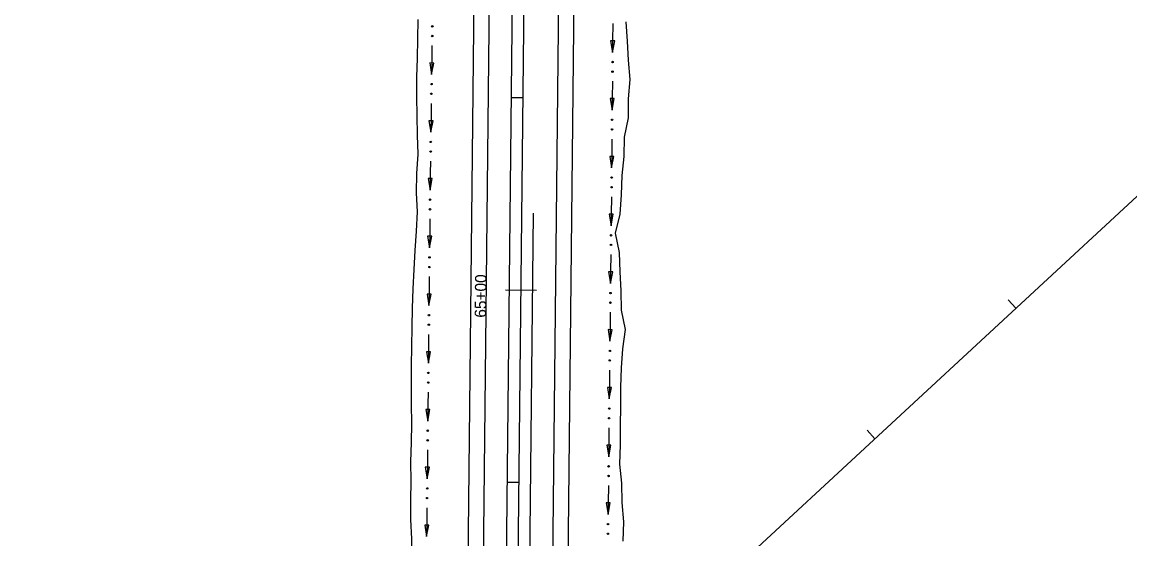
# Model space of a CAD drawing. Extents: x 1611108 to 1749517, y 619561 to 797725.
# Drawn here: x 1728065 to 1728642, y 772627 to 772896 of the extents above; entities that cross this region are included whole.
import ezdxf

# ---------------------------------------------------------------- set-up
doc = ezdxf.new("R2010")
doc.units = 0
for name, color, linetype in [('R_Ditch', 7, 'Continuous'), ('R_Horz Alg', 7, 'Continuous'), ('R_Horz Alg Stationing', 7, 'Continuous'), ('R_Horz Alg Stationing_Side Road', 7, 'Continuous'), ('R_Proposed Const Limits', 7, 'Continuous'), ('R_Proposed Road', 7, 'Continuous'), ('R_Striping', 7, 'Continuous')]:
    doc.layers.add(name, color=color, linetype=linetype)

msp = doc.modelspace()

# ---------------------------------------------------------------- linework, layer by layer
at = {"layer": 'R_Ditch'}
for p, q in [((1728373.47, 772886.24), (1728371.35, 772886.26)), ((1728371.35, 772886.26), (1728372.37, 772880.25)), ((1728372.37, 772880.25), (1728373.47, 772886.24)), ((1728279.35, 772874.74), (1728277.23, 772874.77)), ((1728277.23, 772874.77), (1728278.2, 772868.76)), ((1728278.2, 772868.76), (1728279.35, 772874.74)), ((1728373.27, 772856.21), (1728371.15, 772856.22)), ((1728371.15, 772856.22), (1728372.16, 772850.21)), ((1728372.16, 772850.21), (1728373.27, 772856.21)), ((1728278.95, 772844.71), (1728276.83, 772844.73)), ((1728276.83, 772844.73), (1728277.82, 772838.72)), ((1728277.82, 772838.72), (1728278.95, 772844.71)), ((1728373.01, 772826.17), (1728370.9, 772826.19)), ((1728370.9, 772826.19), (1728371.9, 772820.18)), ((1728371.9, 772820.18), (1728373.01, 772826.17)), ((1728278.58, 772814.67), (1728276.47, 772814.7)), ((1728276.47, 772814.7), (1728277.45, 772808.69)), ((1728277.45, 772808.69), (1728278.58, 772814.67)), ((1728372.74, 772796.13), (1728370.63, 772796.15)), ((1728370.63, 772796.15), (1728371.62, 772790.14)), ((1728371.62, 772790.14), (1728372.74, 772796.13)), ((1728278.26, 772784.64), (1728276.14, 772784.66)), ((1728276.14, 772784.66), (1728277.14, 772778.65)), ((1728277.14, 772778.65), (1728278.26, 772784.64)), ((1728372.43, 772766.09), (1728370.32, 772766.12)), ((1728370.32, 772766.12), (1728371.32, 772760.1)), ((1728371.32, 772760.1), (1728372.43, 772766.09)), ((1728277.95, 772754.6), (1728275.83, 772754.62)), ((1728275.83, 772754.62), (1728276.83, 772748.61)), ((1728276.83, 772748.61), (1728277.95, 772754.6)), ((1728372.12, 772736.06), (1728370, 772736.08)), ((1728370, 772736.08), (1728371, 772730.07)), ((1728371, 772730.07), (1728372.12, 772736.06)), ((1728277.65, 772724.57), (1728275.53, 772724.59)), ((1728275.53, 772724.59), (1728276.53, 772718.58)), ((1728276.53, 772718.58), (1728277.65, 772724.57)), ((1728371.8, 772706.02), (1728369.68, 772706.04)), ((1728369.68, 772706.04), (1728370.67, 772700.03)), ((1728370.67, 772700.03), (1728371.8, 772706.02)), ((1728277.35, 772694.53), (1728275.24, 772694.55)), ((1728275.24, 772694.55), (1728276.23, 772688.54)), ((1728276.23, 772688.54), (1728277.35, 772694.53)), ((1728371.48, 772675.98), (1728369.36, 772676.01)), ((1728369.36, 772676.01), (1728370.35, 772670)), ((1728370.35, 772670), (1728371.48, 772675.98)), ((1728277.05, 772664.49), (1728274.94, 772664.51)), ((1728274.94, 772664.51), (1728275.94, 772658.5)), ((1728275.94, 772658.5), (1728277.05, 772664.49)), ((1728371.15, 772645.95), (1728369.04, 772645.97)), ((1728369.04, 772645.97), (1728370.03, 772639.96)), ((1728370.03, 772639.96), (1728371.15, 772645.95)), ((1728276.76, 772634.46), (1728274.64, 772634.48)), ((1728274.64, 772634.48), (1728275.64, 772628.47)), ((1728275.64, 772628.47), (1728276.76, 772634.46))]:
    msp.add_line(p, q, dxfattribs=at)
for points in [[(1728372.47, 772895.25), (1728372.41, 772886.24), (1728372.37, 772880.25)], [(1728372.47, 772895.29), (1728372.47, 772895.25)], [(1728278.41, 772883.76), (1728278.32, 772877.22), (1728278.2, 772868.76)], [(1728278.41, 772883.79), (1728278.41, 772883.76)], [(1728372.27, 772865.21), (1728372.21, 772856.24), (1728372.16, 772850.21)], [(1728372.27, 772865.25), (1728372.27, 772865.21)], [(1728278, 772853.72), (1728277.92, 772847.23), (1728277.82, 772838.72)], [(1728278, 772853.76), (1728278, 772853.72)], [(1728372.03, 772835.18), (1728371.96, 772826.24), (1728371.9, 772820.18)], [(1728372.03, 772835.22), (1728372.03, 772835.18)], [(1728277.63, 772823.68), (1728277.55, 772817.23), (1728277.45, 772808.69)], [(1728277.63, 772823.72), (1728277.63, 772823.69)], [(1728371.78, 772805.14), (1728371.69, 772796.24), (1728371.62, 772790.14)], [(1728371.78, 772805.18), (1728371.78, 772805.14)], [(1728277.29, 772793.65), (1728277.23, 772787.23), (1728277.14, 772778.65)], [(1728277.29, 772793.69), (1728277.29, 772793.65)], [(1728371.47, 772775.1), (1728371.38, 772766.24), (1728371.32, 772760.1)], [(1728371.47, 772775.14), (1728371.47, 772775.1)], [(1728276.98, 772763.61), (1728276.91, 772757.23), (1728276.83, 772748.61)], [(1728276.98, 772763.65), (1728276.98, 772763.61)], [(1728371.16, 772745.07), (1728371.06, 772736.25), (1728371, 772730.07)], [(1728371.16, 772745.11), (1728371.16, 772745.07)], [(1728276.68, 772733.58), (1728276.62, 772727.23), (1728276.53, 772718.58)], [(1728276.68, 772733.61), (1728276.68, 772733.58)], [(1728370.83, 772715.03), (1728370.74, 772706.25), (1728370.67, 772700.03)], [(1728370.84, 772715.07), (1728370.83, 772715.03)], [(1728276.38, 772703.54), (1728276.32, 772697.24), (1728276.23, 772688.54)], [(1728276.38, 772703.58), (1728276.38, 772703.54)], [(1728370.51, 772684.99), (1728370.42, 772676.25), (1728370.35, 772670)], [(1728370.51, 772685.03), (1728370.51, 772685)], [(1728276.09, 772673.5), (1728276.02, 772667.24), (1728275.94, 772658.5)], [(1728276.09, 772673.54), (1728276.09, 772673.5)], [(1728370.19, 772654.96), (1728370.1, 772646.25), (1728370.03, 772639.96)], [(1728370.19, 772655), (1728370.19, 772654.96)], [(1728275.79, 772643.47), (1728275.73, 772637.24), (1728275.64, 772628.47)], [(1728275.79, 772643.5), (1728275.79, 772643.47)]]:
    msp.add_lwpolyline(points, dxfattribs=at)
for centre in [(1728278.59, 772893.79), (1728278.52, 772888.78), (1728372.34, 772870.24), (1728372.37, 772875.25), (1728278.1, 772858.74), (1728278.17, 772863.75), (1728372.15, 772845.21), (1728372.11, 772840.2), (1728277.79, 772833.72), (1728277.73, 772828.71), (1728371.9, 772815.17), (1728371.86, 772810.16), (1728277.43, 772803.68), (1728277.38, 772798.67), (1728371.61, 772785.13), (1728371.56, 772780.13), (1728277.12, 772773.64), (1728277.07, 772768.63), (1728371.3, 772755.1), (1728371.25, 772750.09), (1728276.82, 772743.61), (1728276.77, 772738.6), (1728370.92, 772720.05), (1728370.98, 772725.06), (1728276.47, 772708.56), (1728276.52, 772713.57), (1728370.66, 772695.03), (1728370.6, 772690.02), (1728276.22, 772683.53), (1728276.17, 772678.52), (1728370.34, 772664.99), (1728370.28, 772659.98), (1728275.92, 772653.5), (1728275.87, 772648.49), (1728370.02, 772634.95), (1728369.96, 772629.94)]:
    msp.add_circle(centre, 0.375, dxfattribs=at)
at = {"layer": 'R_Horz Alg'}
for p, q in [((1726122.78, 770473.69), (1737235.67, 780746.34)), ((1728306.95, 771056.83), (1728332.15, 773463.77))]:
    msp.add_line(p, q, dxfattribs=at)
at = {"layer": 'R_Horz Alg Stationing'}
for points in [[(1728578.21, 772751.64), (1728582.29, 772747.23)], [(1728504.78, 772683.76), (1728508.85, 772679.35)]]:
    msp.add_lwpolyline(points, dxfattribs=at)
at = {"layer": 'R_Horz Alg Stationing_Side Road'}
for points in [[(1728319.8, 772856.79), (1728325.8, 772856.73)], [(1728316.75, 772756.82), (1728332.75, 772756.65)], [(1728317.7, 772656.8), (1728323.7, 772656.74)]]:
    msp.add_lwpolyline(points, dxfattribs=at)
at = {"layer": 'R_Proposed Const Limits'}
for points in [[(1728267.8, 772617.32), (1728268.01, 772627.32), (1728267.39, 772637.33), (1728267.36, 772647.33), (1728267.5, 772657.33), (1728267.4, 772667.33), (1728267.68, 772677.33), (1728267.88, 772687.32), (1728267.79, 772697.32), (1728267.71, 772707.33), (1728267.76, 772717.33), (1728268.01, 772727.32), (1728268.08, 772737.32), (1728268.25, 772747.32), (1728268.68, 772757.32), (1728269.06, 772767.32), (1728269.58, 772777.31), (1728270.27, 772787.3), (1728270.79, 772797.3), (1728270.36, 772807.3), (1728270.55, 772817.3), (1728271.19, 772827.3), (1728270.9, 772837.3), (1728270.65, 772847.3), (1728270.58, 772857.3), (1728270.61, 772867.3), (1728270.91, 772877.3), (1728271.08, 772887.3), (1728271.3, 772897.3)], [(1728377.88, 772626.17), (1728378.2, 772636.17), (1728377.41, 772646.17), (1728377.13, 772656.18), (1728376.23, 772666.19), (1728376.53, 772676.19), (1728376.57, 772686.19), (1728376.63, 772696.19), (1728376.63, 772706.19), (1728377.07, 772716.18), (1728377.66, 772726.18), (1728379.16, 772736.16), (1728377.08, 772746.18), (1728376.86, 772756.19), (1728376.34, 772766.19), (1728375.93, 772776.2), (1728373.95, 772786.22), (1728376.38, 772796.19), (1728377.07, 772806.19), (1728377.36, 772816.18), (1728378.4, 772826.17), (1728378.66, 772836.17), (1728380.67, 772846.15), (1728380.74, 772856.15), (1728381.6, 772866.14), (1728380.66, 772876.15), (1728380.08, 772886.16), (1728379.38, 772896.17)]]:
    msp.add_lwpolyline(points, dxfattribs=at)
at = {"layer": 'R_Proposed Road'}
for p, q in [((1728331.96, 771726.6), (1728348.3, 773286.51)), ((1728339.96, 771726.37), (1728356.3, 773286.58)), ((1728289.96, 771917.47), (1728301.76, 773044.77)), ((1728297.97, 771918.9), (1728309.72, 773040.48))]:
    msp.add_line(p, q, dxfattribs=at)
at = {"layer": 'R_Striping'}
for p, q in [((1728310.3, 771950.35), (1728321.72, 773040.36)), ((1728322.3, 771950.23), (1728331.17, 772796.67))]:
    msp.add_line(p, q, dxfattribs=at)

# ---------------------------------------------------------------- texts
at = {"layer": 'R_Horz Alg Stationing_Side Road'}
msp.add_text('65+00', height=6, rotation=89.4, dxfattribs=at).set_placement((1728306.6, 772742.28))

doc.saveas('drawing.dxf')
